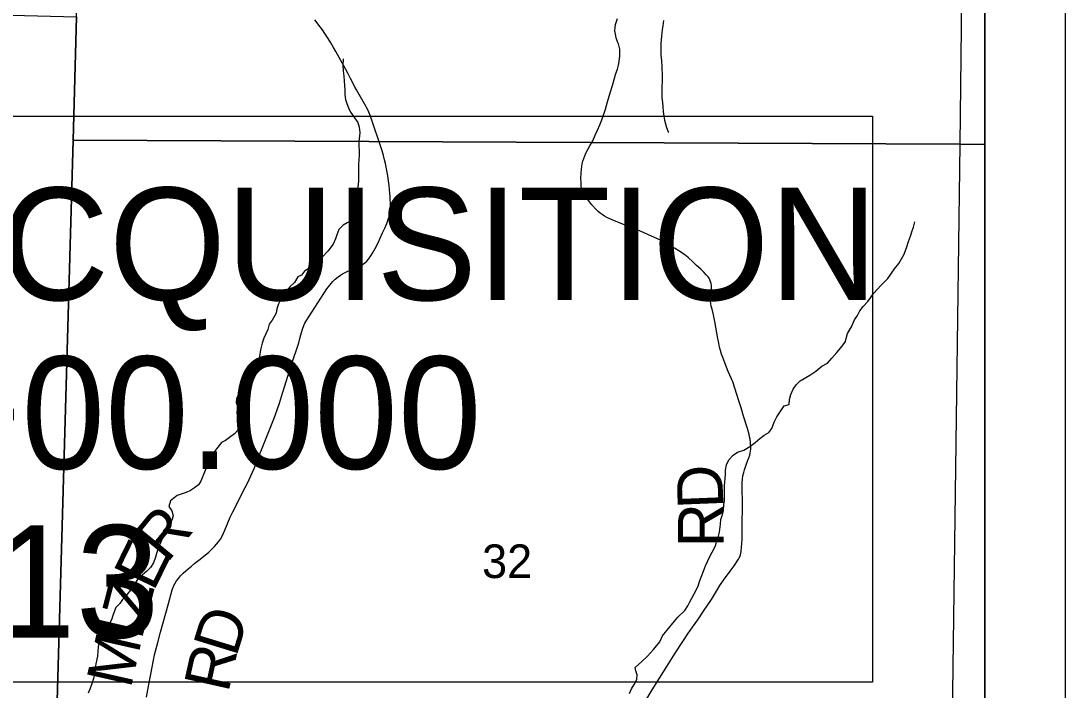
# Model space of a CAD drawing. Extents: x 0 to 34, y 0 to 22.
# Drawn here: x 24.201 to 25.5, y 15.795 to 16.628 of the extents above; entities that cross this region are included whole.
import ezdxf

# ---------------------------------------------------------------- set-up
doc = ezdxf.new("R2010")
doc.units = 0
for name, color, linetype in [('GM_X_Corporation', 7, 'Continuous'), ('GM_X_Minor_River', 7, 'Continuous'), ('GM_X_Section_Text', 7, 'Continuous'), ('GM_X_Township_Road', 7, 'Continuous'), ('GM_X_Township_Road_Text', 7, 'Continuous'), ('SH_Data', 7, 'Continuous'), ('SH_Text', 7, 'Continuous')]:
    doc.layers.add(name, color=color, linetype=linetype)

msp = doc.modelspace()

# ---------------------------------------------------------------- linework, layer by layer
at = {"layer": 'GM_X_Corporation'}
msp.add_lwpolyline([(20.2208, 16.9558), (20.1987, 15.2691), (20.203, 14.81), (20.2016, 14.6512), (20.2571, 14.6508), (21.1282, 14.6279), (21.314, 14.623), (22.3464, 14.612), (22.9003, 14.6033), (24.2301, 14.5912), (24.2265, 14.4444), (24.4406, 14.442), (25.338, 14.4317), (25.4, 14.4307), (25.4, 19.0068)], dxfattribs=at)
for points in [[(24.2765, 17.4936), (25.3807, 17.4896), (25.3688, 16.474), (24.2658, 16.4792), (24.2698, 16.6327)], [(25.4, 16.4736), (25.4, 17.4893), (25.3807, 17.4896), (25.3688, 16.474)], [(23.2579, 16.628), (23.7676, 16.6453), (24.2698, 16.6327), (24.2658, 16.4792), (24.2407, 15.6067), (23.2418, 15.623)], [(24.2658, 16.4792), (25.3688, 16.474), (25.3552, 15.4512), (24.2392, 15.4615), (24.2407, 15.6067)], [(25.4, 15.4506), (25.4, 16.4736), (25.3688, 16.474), (25.3552, 15.4512)]]:
    msp.add_lwpolyline(points, close=True, dxfattribs=at)
at = {"layer": 'GM_X_Minor_River'}
for points in [[(25.0003, 16.6281), (24.9996, 16.6213), (24.9984, 16.6167), (24.9977, 16.6083), (24.997, 16.5992), (24.997, 16.5848), (24.9978, 16.5776), (24.9982, 16.5703), (24.9986, 16.5589), (24.9986, 16.5532), (24.9983, 16.5441), (24.9983, 16.5316), (24.9991, 16.5259), (24.9995, 16.5206), (24.9999, 16.5149), (25.0007, 16.5088), (25.0015, 16.5039), (25.0038, 16.4947), (25.006, 16.4894), (25.0063, 16.4888)], [(24.6018, 16.5803), (24.6011, 16.5723), (24.6015, 16.5655), (24.6023, 16.5586), (24.6027, 16.553), (24.6031, 16.5469), (24.6035, 16.5416), (24.6039, 16.5359), (24.6047, 16.5298), (24.6062, 16.5245), (24.6081, 16.5195), (24.6108, 16.5138), (24.6157, 16.507), (24.6199, 16.5009), (24.6215, 16.4952), (24.6222, 16.4888), (24.6219, 16.4842), (24.6211, 16.4778), (24.6212, 16.4721), (24.6216, 16.4652), (24.6216, 16.4607), (24.6212, 16.4542), (24.6209, 16.4493), (24.6209, 16.428), (24.6198, 16.4208), (24.6194, 16.4143), (24.6179, 16.4078), (24.6176, 16.4021), (24.6168, 16.3953), (24.6176, 16.3904), (24.6173, 16.3847), (24.6131, 16.3797), (24.6067, 16.3763), (24.6017, 16.3732), (24.5964, 16.3679), (24.5938, 16.3614), (24.5919, 16.3561), (24.5893, 16.3497), (24.5825, 16.3409), (24.5753, 16.3333), (24.5704, 16.3283), (24.5673, 16.3238), (24.5613, 16.3211), (24.5533, 16.3162), (24.5499, 16.3112), (24.5454, 16.3089), (24.5412, 16.3021), (24.5351, 16.2967), (24.5291, 16.2884), (24.5238, 16.2804), (24.5212, 16.2754), (24.5189, 16.2694), (24.5182, 16.264), (24.5133, 16.2553), (24.5095, 16.2503), (24.508, 16.2435), (24.5027, 16.2325), (24.5008, 16.2264), (24.4989, 16.218), (24.4974, 16.21), (24.4971, 16.204), (24.496, 16.1971), (24.4956, 16.1922), (24.4911, 16.1853), (24.4858, 16.1807), (24.4812, 16.1773), (24.4771, 16.1701), (24.4714, 16.1625), (24.4687, 16.1572), (24.4684, 16.1526), (24.4707, 16.1469), (24.4718, 16.1416), (24.4722, 16.1363), (24.4723, 16.1283), (24.4704, 16.1184), (24.4662, 16.1138), (24.4602, 16.1093), (24.4552, 16.1054), (24.4503, 16.1028), (24.4439, 16.0948), (24.4401, 16.0902), (24.4352, 16.0803), (24.4322, 16.0739), (24.4299, 16.0682), (24.4269, 16.0609), (24.4243, 16.0548), (24.4216, 16.0503), (24.4167, 16.0465), (24.4118, 16.043), (24.4061, 16.0407), (24.4011, 16.0388), (24.3951, 16.0369), (24.3867, 16.0301), (24.3845, 16.0232), (24.3883, 16.0179), (24.3902, 16.0118), (24.3883, 16.0061), (24.3823, 15.9981), (24.3781, 15.9932), (24.3766, 15.9882), (24.3762, 15.9829)], [(25.1615, 16.1694), (25.1653, 16.1747), (25.1702, 16.1796), (25.1824, 16.1865), (25.1899, 16.1918), (25.1971, 16.1979), (25.2043, 16.2017), (25.2096, 16.2078), (25.2161, 16.2147), (25.2225, 16.2227), (25.2266, 16.2284), (25.2278, 16.2341), (25.2293, 16.2386), (25.2342, 16.247), (25.238, 16.2554), (25.2417, 16.2611), (25.2444, 16.2668), (25.2489, 16.2721), (25.2546, 16.2782), (25.258, 16.2828), (25.2614, 16.2881), (25.2712, 16.2987), (25.2792, 16.3071), (25.2875, 16.3189), (25.2932, 16.3258), (25.2996, 16.3372), (25.303, 16.3463), (25.3052, 16.3528), (25.3075, 16.3596), (25.3094, 16.3649), (25.3113, 16.371), (25.3131, 16.3775)], [(24.958, 15.7904), (24.9606, 15.7965), (24.9637, 15.8019), (24.9671, 15.8079), (24.9674, 15.8136), (24.9659, 15.8186), (24.9651, 15.8231), (24.9734, 15.8304), (24.9803, 15.8372), (24.9878, 15.8452), (24.9958, 15.8548), (24.9988, 15.8624), (25.0045, 15.8688), (25.0139, 15.8806), (25.0181, 15.8856), (25.0268, 15.894), (25.0306, 15.8997), (25.0328, 15.9046), (25.0355, 15.9092), (25.0378, 15.9137), (25.0434, 15.924), (25.0449, 15.9301), (25.0502, 15.9426), (25.0525, 15.9495), (25.0551, 15.9548), (25.0589, 15.9628), (25.063, 15.97), (25.0653, 15.9757), (25.0664, 15.9814), (25.0687, 15.9864), (25.0698, 15.9913), (25.0713, 16.0012), (25.0717, 16.0069), (25.0732, 16.0122), (25.0747, 16.0183), (25.0754, 16.0255), (25.0761, 16.0309), (25.0761, 16.0366), (25.0761, 16.0495), (25.0768, 16.0575), (25.0772, 16.0639), (25.0775, 16.0685), (25.0787, 16.075), (25.0817, 16.0814), (25.087, 16.0871), (25.0923, 16.091), (25.1003, 16.0932), (25.1078, 16.0978), (25.1143, 16.1028), (25.12, 16.1077), (25.1253, 16.1119), (25.1313, 16.1153), (25.1351, 16.1203), (25.1381, 16.1283), (25.1411, 16.1347), (25.1506, 16.1484), (25.1566, 16.1503), (25.157, 16.1564), (25.1585, 16.1625), (25.1615, 16.1694)], [(24.3762, 15.9829), (24.3732, 15.9753), (24.371, 15.9696), (24.3695, 15.9647), (24.3683, 15.9601), (24.3657, 15.9533), (24.3619, 15.9475), (24.3574, 15.9426), (24.3521, 15.9384), (24.3456, 15.9323), (24.3426, 15.9277), (24.3388, 15.9213), (24.3316, 15.9125), (24.3271, 15.9076), (24.3237, 15.9026), (24.3188, 15.8977), (24.3165, 15.8923), (24.315, 15.8874), (24.3135, 15.8821), (24.3109, 15.8775), (24.3059, 15.8733), (24.3022, 15.868), (24.2999, 15.8619), (24.298, 15.8554), (24.2969, 15.8486), (24.2958, 15.8372), (24.2939, 15.8273), (24.2928, 15.8201), (24.292, 15.8151), (24.2909, 15.8094), (24.2887, 15.8026), (24.2864, 15.7961), (24.2841, 15.7908)]]:
    msp.add_lwpolyline(points, dxfattribs=at)
at = {"layer": 'GM_X_Township_Road'}
for points in [[(24.357, 15.7861), (24.3585, 15.795), (24.3656, 15.8321), (24.367, 15.8386), (24.3709, 15.8542), (24.3743, 15.8667), (24.3837, 15.9009), (24.3888, 15.9195), (24.3897, 15.9217), (24.391, 15.9248), (24.3926, 15.928), (24.3944, 15.9307), (24.3966, 15.9337), (24.3993, 15.9368), (24.4026, 15.9401), (24.4089, 15.9458), (24.4127, 15.9491), (24.4172, 15.9527), (24.4235, 15.9577), (24.4345, 15.9665), (24.4414, 15.9734), (24.4465, 15.9793), (24.4489, 15.9827), (24.4513, 15.9871), (24.4544, 15.9938), (24.4611, 16.0101), (24.4644, 16.0168), (24.4798, 16.0467), (24.4827, 16.0524), (24.4907, 16.0705), (24.4945, 16.0799), (24.4972, 16.0867), (24.5009, 16.096), (24.5156, 16.133), (24.5174, 16.1379), (24.5222, 16.1518), (24.5249, 16.1601), (24.535, 16.1922), (24.5375, 16.1999), (24.5465, 16.2269), (24.5479, 16.2321), (24.5491, 16.2369), (24.551, 16.2438), (24.5525, 16.2486), (24.554, 16.2515), (24.5551, 16.2535), (24.5815, 16.2941), (24.5833, 16.2966), (24.5865, 16.3006), (24.5889, 16.3032), (24.5918, 16.3061), (24.5953, 16.309), (24.5984, 16.3112), (24.6007, 16.3127), (24.6067, 16.3156), (24.6097, 16.3168), (24.6136, 16.3184), (24.6208, 16.3214), (24.6233, 16.3227), (24.6257, 16.3242), (24.6285, 16.3263), (24.631, 16.3286), (24.6333, 16.3312), (24.6362, 16.3351), (24.6383, 16.3385), (24.6415, 16.3442), (24.6446, 16.3504), (24.6507, 16.3636), (24.6534, 16.3696), (24.6558, 16.3754), (24.6577, 16.3805), (24.6588, 16.3843), (24.6598, 16.3889), (24.6603, 16.393), (24.6606, 16.3973), (24.6603, 16.409), (24.6599, 16.4127), (24.6588, 16.4228), (24.658, 16.4283), (24.6571, 16.4346), (24.6542, 16.4502), (24.6532, 16.4546), (24.6518, 16.4601), (24.6501, 16.4659), (24.6482, 16.472), (24.6378, 16.5026), (24.6356, 16.509), (24.6337, 16.5141), (24.632, 16.5177), (24.6283, 16.5243), (24.6181, 16.5418), (24.6163, 16.5451), (24.6136, 16.5504), (24.6109, 16.5557), (24.6074, 16.5625), (24.6051, 16.567), (24.5927, 16.5894), (24.5898, 16.5943), (24.588, 16.5972), (24.5862, 16.6002), (24.5829, 16.6055), (24.5787, 16.612), (24.5759, 16.6162), (24.5729, 16.6203), (24.5664, 16.6289)], [(24.9855, 16.3596), (24.9723, 16.3653), (24.9683, 16.367), (24.9582, 16.3711), (24.9482, 16.3751), (24.9363, 16.3799), (24.9333, 16.3811), (24.9297, 16.3829), (24.9267, 16.3846), (24.9239, 16.3865), (24.9215, 16.3884), (24.919, 16.3903), (24.9163, 16.3929), (24.9111, 16.3985), (24.9071, 16.4038), (24.9049, 16.4071), (24.9031, 16.4098), (24.9014, 16.4126), (24.9, 16.4154), (24.8993, 16.417), (24.8983, 16.4195), (24.8979, 16.4223), (24.8976, 16.4265), (24.8975, 16.4314), (24.8976, 16.438), (24.898, 16.443), (24.8985, 16.4463), (24.899, 16.4497), (24.8999, 16.4528), (24.9009, 16.4562), (24.9022, 16.4595), (24.9035, 16.4628), (24.9062, 16.4674), (24.9087, 16.472), (24.9121, 16.4783), (24.9154, 16.4852), (24.9183, 16.4915), (24.9212, 16.4983), (24.9237, 16.5045), (24.9282, 16.5178), (24.9306, 16.5267), (24.9339, 16.538), (24.9367, 16.5472), (24.9411, 16.562), (24.9428, 16.5675), (24.9441, 16.5722), (24.9451, 16.5771), (24.9456, 16.5807), (24.946, 16.5838), (24.9461, 16.5864), (24.946, 16.5894), (24.9458, 16.5923), (24.9451, 16.5955), (24.9441, 16.5988), (24.9431, 16.6015), (24.9415, 16.6064), (24.9404, 16.611), (24.9398, 16.615), (24.94, 16.6193), (24.9407, 16.623), (24.9417, 16.6268), (24.943, 16.6304)], [(25.0043, 15.824), (25.0085, 15.8307), (25.0149, 15.8408), (25.0244, 15.8553), (25.0305, 15.8647), (25.0363, 15.8729), (25.0429, 15.8823), (25.0502, 15.8928), (25.06, 15.9075), (25.0675, 15.92), (25.0705, 15.9248), (25.0749, 15.9314), (25.0832, 15.9426), (25.0881, 15.9494), (25.0935, 15.9575), (25.0944, 15.9592), (25.0951, 15.9608), (25.0959, 15.9632), (25.0967, 15.9671), (25.0975, 15.9732), (25.0977, 15.9765), (25.098, 15.9839), (25.0981, 16.0033), (25.0985, 16.0213), (25.0983, 16.0526), (25.0986, 16.0574), (25.099, 16.0612), (25.1, 16.0657), (25.1011, 16.069), (25.1026, 16.074), (25.1053, 16.081), (25.1063, 16.0837), (25.1075, 16.0871), (25.1081, 16.0894), (25.1085, 16.0919), (25.1088, 16.0945), (25.1089, 16.0971), (25.1087, 16.1014), (25.1085, 16.1034), (25.1079, 16.1069), (25.1074, 16.1098), (25.1068, 16.1128), (25.1046, 16.1203), (25.0998, 16.1358), (25.0967, 16.1462), (25.0941, 16.1547), (25.0864, 16.1782), (25.0849, 16.1821), (25.0809, 16.1913), (25.0765, 16.202), (25.0748, 16.2067), (25.0725, 16.2128), (25.071, 16.2173), (25.0699, 16.2216), (25.0689, 16.2263), (25.0679, 16.2322), (25.0666, 16.2394), (25.0654, 16.2462), (25.0641, 16.2535), (25.0624, 16.2618), (25.0608, 16.2687), (25.0597, 16.2724), (25.059, 16.2757), (25.0586, 16.2783), (25.0588, 16.2859), (25.0594, 16.2901), (25.0599, 16.2961), (25.0598, 16.2981), (25.0594, 16.3007), (25.0589, 16.3028), (25.0581, 16.3051), (25.057, 16.3073), (25.0557, 16.3091), (25.0533, 16.3117), (25.0503, 16.3147), (25.0466, 16.3184), (25.0415, 16.323), (25.0363, 16.328), (25.0312, 16.3327), (25.0285, 16.335), (25.0259, 16.3369), (25.0225, 16.3391), (25.014, 16.3445), (25.0053, 16.3496), (24.9981, 16.3537), (24.9921, 16.3567), (24.9855, 16.3596)], [(24.9771, 15.7799), (24.9863, 15.7953), (25.0043, 15.824)]]:
    msp.add_lwpolyline(points, dxfattribs=at)
at = {"layer": 'SH_Data'}
for points in [[(18.5, 20.5), (25.5, 20.5), (25.5, 13.5), (18.5, 13.5)], [(18.6, 20.4), (25.4, 20.4), (25.4, 13.6), (18.6, 13.6)]]:
    msp.add_lwpolyline(points, close=True, dxfattribs=at)
at = {"layer": 'SH_Text'}
msp.add_lwpolyline([(23.3758, 16.509), (25.2602, 16.509), (25.2602, 15.8046), (23.3758, 15.8046)], close=True, dxfattribs=at)

# ---------------------------------------------------------------- texts
at = {"layer": 'GM_X_Section_Text'}
msp.add_text('32', height=0.04186, rotation=0, dxfattribs=at).set_placement((24.7745, 15.9342))
at = {"layer": 'GM_X_Township_Road_Text'}
for s, rotation, p in [('D', 92.2974, (25.075, 16.0215)), ('R', 90.0429, (25.0751, 15.9725)), ('R', 50.6337, (24.3822, 15.9516)), ('E', 63.9697, (24.3655, 15.9163)), ('Z', 75.6041, (24.3559, 15.878)), ('D', 72.9072, (24.4685, 15.8348)), ('I', 77.0089, (24.3508, 15.8556)), ('M', 77.2447, (24.3372, 15.7956)), ('R', 77.4377, (24.4586, 15.7904))]:
    msp.add_text(s, height=0.0568, rotation=rotation, dxfattribs=at).set_placement(p)
at = {"layer": 'SH_Text'}
for s, p in [('BEGIN ACQUISITION', (23.4156, 16.28)), ('STA. 59+00.000', (23.4156, 16.07)), ('S.L.M. 1.13', (23.4156, 15.86))]:
    msp.add_text(s, height=0.14, dxfattribs=at).set_placement(p)

doc.saveas('drawing.dxf')
